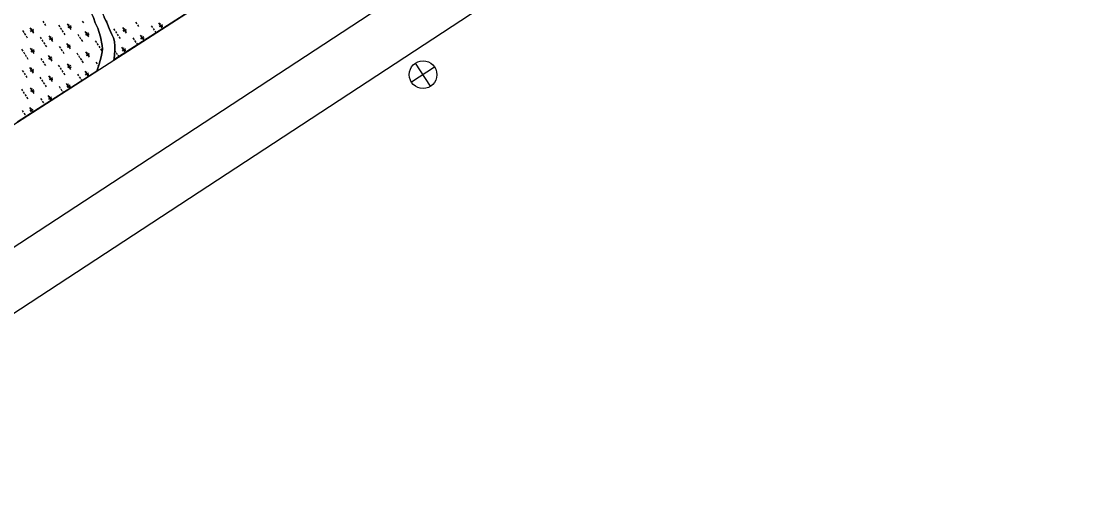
# Model space of a CAD drawing. Extents: x 3945642 to 3966284, y 206476 to 228921.
# Drawn here: x 3958060 to 3966040, y 206720 to 210277 of the extents above; entities that cross this region are included whole.
import ezdxf

# ---------------------------------------------------------------- set-up
doc = ezdxf.new("R2010")
doc.units = 0
for name, color, linetype in [('G-ANNO-NPLT', 7, 'Continuous'), ('V-ANNO-DIMS', 7, 'Continuous'), ('V-ANNO-SYMB', 7, 'Continuous'), ('V-GRID-FRAM', 7, 'Continuous'), ('V-TOPO-SHOR', 7, 'Continuous'), ('V-WETL-SWMP', 7, 'Continuous')]:
    doc.layers.add(name, color=color, linetype=linetype)

msp = doc.modelspace()

# ---------------------------------------------------------------- linework, layer by layer
at = {"layer": 'G-ANNO-NPLT'}
msp.add_lwpolyline([(3945886.4, 222055.1), (3955932.9, 206719.5), (3966040.4, 213341.1), (3955993.9, 228676.6)], close=True, dxfattribs=at)
at = {"layer": 'V-ANNO-DIMS'}
for p, q in [((3961176.5, 209930.6), (3961002.3, 209816.4)), ((3961146.5, 209786.3), (3961032.3, 209960.6))]:
    msp.add_line(p, q, dxfattribs=at)
msp.add_circle((3961089.4, 209873.5), 104.2, dxfattribs=at)
at = {"layer": 'V-ANNO-SYMB'}
msp.add_lwpolyline([(3946901.3, 221076.1), (3955966, 207239.3), (3965550.7, 213518.4), (3956486, 227355.2), (3946901.3, 221076.1)], dxfattribs=at)
at = {"layer": 'V-GRID-FRAM'}
msp.add_lwpolyline([(3956475, 226502.1), (3964764.2, 213849), (3957669.1, 209282.6), (3949512, 222000.5), (3956475, 226502.1)], dxfattribs=at)
at = {"layer": 'V-TOPO-SHOR'}
for points in [[(3958462.3, 211142.4), (3958497.9, 211028.1), (3958528.5, 210944.4), (3958561.3, 210839.4), (3958585.9, 210713.5), (3958591.1, 210658.7), (3958595.3, 210600.1), (3958600.3, 210563.6), (3958611.6, 210510), (3958634.4, 210428.5), (3958684.1, 210308.5), (3958709.2, 210254.5), (3958723.1, 210222.7), (3958733.3, 210200), (3958743.9, 210177.6), (3958755.1, 210152.4), (3958761.2, 210133.9), (3958763.9, 210121.3), (3958765.9, 210090), (3958765.5, 210052.4), (3958760.3, 209994.6), (3958759.3, 209984.3)], [(3958629.9, 209901), (3958634.8, 209914.7), (3958647.5, 209954), (3958662.2, 210007.4), (3958669.6, 210044.8), (3958671.8, 210068), (3958669.4, 210093.6), (3958658.3, 210160), (3958637.7, 210223.9), (3958618.6, 210264.9), (3958603.9, 210304.5), (3958585.4, 210349.7), (3958570.8, 210390.3), (3958561.1, 210421.7), (3958550.3, 210460.9), (3958540.3, 210499.8), (3958530.6, 210541), (3958523, 210577.4), (3958516.9, 210628.3), (3958508.5, 210730), (3958499.4, 210790), (3958491, 210833.8), (3958478.7, 210881.6), (3958463.6, 210934.2)]]:
    msp.add_lwpolyline(points, dxfattribs=at)
at = {"layer": 'V-WETL-SWMP'}
for p, q in [((3959380.1, 210383.8), (3958759.3, 209984.3)), ((3958603.9, 210304.5), (3958618.6, 210264.9)), ((3958709.2, 210254.5), (3958684.1, 210308.5)), ((3958124.7, 210227.8), (3958152.1, 210186)), ((3958138.4, 210206.9), (3958153.5, 210216.8)), ((3958222.3, 210277.1), (3958231.1, 210263.7)), ((3958235.5, 210257), (3958244.2, 210243.6)), ((3958341.1, 210247.3), (3958349.9, 210233.9)), ((3958354.3, 210227.2), (3958363.1, 210213.9)), ((3958406.9, 210256.4), (3958434.3, 210214.6)), ((3958410.9, 210236.3), (3958417.5, 210226.3)), ((3958420.6, 210235.5), (3958435.7, 210245.4)), ((3958519.7, 210278.2), (3958528.5, 210264.9)), ((3958618.6, 210264.9), (3958637.7, 210223.9)), ((3958637.7, 210223.9), (3958658.3, 210160)), ((3958699.8, 210274.7), (3958708.4, 210280.3)), ((3958723.1, 210222.7), (3958709.2, 210254.5)), ((3958733.3, 210200), (3958723.1, 210222.7)), ((3958756.9, 210219.7), (3958765.7, 210206.3)), ((3958822.7, 210228.8), (3958850.1, 210187)), ((3958836.4, 210207.9), (3958851.5, 210217.8)), ((3958922.4, 210270.7), (3958931.1, 210257.3)), ((3958935.5, 210250.6), (3958944.3, 210237.2)), ((3959040.8, 210241.9), (3959049.5, 210228.5)), ((3959053.9, 210221.8), (3959062.7, 210208.5)), ((3959095.5, 210263.7), (3959122.8, 210221.9)), ((3959099.4, 210243.6), (3959106, 210233.6)), ((3959109.2, 210242.8), (3959124.2, 210252.7)), ((3958070, 210206), (3958078.8, 210192.6)), ((3958083.2, 210185.9), (3958091.9, 210172.5)), ((3958096.3, 210165.8), (3958105.1, 210152.5)), ((3958128.7, 210207.7), (3958135.2, 210197.7)), ((3958202, 210156.2), (3958210.8, 210142.8)), ((3958215.1, 210136.1), (3958223.9, 210122.7)), ((3958267.8, 210165.3), (3958295.2, 210123.5)), ((3958271.7, 210145.2), (3958278.3, 210135.1)), ((3958281.5, 210144.4), (3958296.5, 210154.2)), ((3958367.4, 210207.2), (3958376.2, 210193.8)), ((3958380.6, 210187.1), (3958389.4, 210173.7)), ((3958485.8, 210178.4), (3958494.6, 210165)), ((3958499, 210158.3), (3958507.7, 210144.9)), ((3958512.1, 210138.2), (3958520.9, 210124.8)), ((3958540.5, 210200.2), (3958567.9, 210158.4)), ((3958544.5, 210180.1), (3958551, 210170.1)), ((3958554.2, 210179.3), (3958569.3, 210189.2)), ((3958658.3, 210160), (3958669.4, 210093.6)), ((3958743.9, 210177.6), (3958733.3, 210200)), ((3958755.1, 210152.4), (3958743.9, 210177.6)), ((3958761.2, 210133.9), (3958755.1, 210152.4)), ((3958763.9, 210121.3), (3958761.2, 210133.9)), ((3958770.1, 210199.6), (3958778.9, 210186.2)), ((3958783.2, 210179.5), (3958792, 210166.2)), ((3958796.4, 210159.5), (3958805.2, 210146.1)), ((3958826.7, 210208.7), (3958833.3, 210198.7)), ((3958901.6, 210150.8), (3958910.4, 210137.4)), ((3958956.3, 210172.6), (3958983.7, 210130.8)), ((3958960.3, 210152.5), (3958966.8, 210142.4)), ((3958970, 210151.7), (3958985.1, 210161.5)), ((3959067.1, 210201.8), (3959075.8, 210188.4)), ((3958062.9, 210065), (3958071.6, 210051.6)), ((3958128.7, 210074.1), (3958156, 210032.3)), ((3958132.6, 210054), (3958139.2, 210044)), ((3958142.4, 210053.2), (3958157.4, 210063.1)), ((3958228.3, 210116), (3958237.1, 210102.6)), ((3958241.5, 210095.9), (3958250.2, 210082.6)), ((3958346.7, 210087.2), (3958355.5, 210073.8)), ((3958359.8, 210067.1), (3958368.6, 210053.8)), ((3958401.4, 210109.1), (3958428.8, 210067.2)), ((3958405.3, 210088.9), (3958411.9, 210078.9)), ((3958415.1, 210088.2), (3958430.1, 210098)), ((3958617.8, 210128.5), (3958626.6, 210115.2)), ((3958630.9, 210108.5), (3958639.7, 210095.1)), ((3958644.1, 210088.4), (3958652.9, 210075)), ((3958657.2, 210068.3), (3958666, 210054.9)), ((3958669.4, 210093.6), (3958671.8, 210068)), ((3958671.8, 210068), (3958669.6, 210044.8)), ((3958765.9, 210090), (3958763.9, 210121.3)), ((3958765.5, 210052.4), (3958765.9, 210090)), ((3958765.5, 210054.9), (3958771.2, 210046.2)), ((3958817.2, 210081.4), (3958844.6, 210039.6)), ((3958821.1, 210061.3), (3958827.7, 210051.3)), ((3958830.9, 210060.5), (3958845.9, 210070.4)), ((3958914.8, 210130.7), (3958923.5, 210117.3)), ((3958927.9, 210110.6), (3958936.1, 210098.1)), ((3958076, 210044.9), (3958084.8, 210031.6)), ((3958089.2, 210024.9), (3958097.9, 210011.5)), ((3958102.3, 210004.8), (3958111.1, 209991.4)), ((3958207.5, 209996.1), (3958216.3, 209982.7)), ((3958220.7, 209976), (3958229.5, 209962.6)), ((3958262.2, 210017.9), (3958289.6, 209976.1)), ((3958266.2, 209997.8), (3958272.8, 209987.8)), ((3958275.9, 209997), (3958291, 210006.9)), ((3958373, 210047.1), (3958381.8, 210033.7)), ((3958478.7, 210037.4), (3958487.4, 210024)), ((3958491.8, 210017.3), (3958500.6, 210003.9)), ((3958505, 209997.2), (3958513.7, 209983.9)), ((3958518.1, 209977.2), (3958526.9, 209963.8)), ((3958544.4, 210046.5), (3958571.8, 210004.7)), ((3958548.4, 210026.4), (3958555, 210016.4)), ((3958558.1, 210025.6), (3958573.2, 210035.5)), ((3958662.2, 210007.4), (3958647.5, 209954)), ((3958669.6, 210044.8), (3958662.2, 210007.4)), ((3958759.3, 209984.3), (3958760.3, 209994.6)), ((3958760.3, 209994.6), (3958765.5, 210052.4)), ((3958775.6, 210039.5), (3958784.4, 210026.1)), ((3958788.8, 210019.5), (3958796.2, 210008.1)), ((3958629.9, 209901), (3958029.9, 209514.9)), ((3958068.4, 209904.9), (3958077.2, 209891.5)), ((3958123.1, 209926.8), (3958150.5, 209884.9)), ((3958127.1, 209906.6), (3958133.6, 209896.6)), ((3958136.8, 209905.8), (3958151.9, 209915.7)), ((3958233.8, 209955.9), (3958242.6, 209942.5)), ((3958339.5, 209946.2), (3958348.3, 209932.9)), ((3958352.7, 209926.2), (3958361.4, 209912.8)), ((3958365.8, 209906.1), (3958374.6, 209892.7)), ((3958405.3, 209955.4), (3958432.7, 209913.5)), ((3958409.3, 209935.2), (3958415.8, 209925.2)), ((3958419, 209934.5), (3958434.1, 209944.3)), ((3958538.9, 209899.1), (3958565, 209859.3)), ((3958623.3, 209968.5), (3958632.1, 209955.1)), ((3958634.8, 209914.7), (3958629.9, 209901)), ((3958647.5, 209954), (3958634.8, 209914.7)), ((3958636.5, 209948.4), (3958642.6, 209939)), ((3958081.6, 209884.8), (3958090.3, 209871.5)), ((3958094.7, 209864.8), (3958103.5, 209851.4)), ((3958200.4, 209855.1), (3958209.1, 209841.7)), ((3958213.5, 209835), (3958222.3, 209821.6)), ((3958226.7, 209814.9), (3958235.4, 209801.6)), ((3958266.2, 209864.2), (3958293.6, 209822.4)), ((3958270.1, 209844.1), (3958276.7, 209834.1)), ((3958279.9, 209843.3), (3958294.9, 209853.2)), ((3958379, 209886), (3958387.7, 209872.6)), ((3958484.2, 209877.3), (3958493, 209863.9)), ((3958497.4, 209857.2), (3958506.1, 209843.8)), ((3958510.5, 209837.2), (3958516.5, 209828)), ((3958542.9, 209879), (3958549.4, 209869)), ((3958552.6, 209878.2), (3958567.7, 209888.1)), ((3958061.2, 209763.9), (3958070, 209750.6)), ((3958074.4, 209743.9), (3958083.2, 209730.5)), ((3958127, 209773.1), (3958154.4, 209731.2)), ((3958131, 209752.9), (3958137.6, 209742.9)), ((3958140.7, 209752.2), (3958155.8, 209762)), ((3958239.8, 209794.9), (3958248.6, 209781.5)), ((3958345.1, 209786.2), (3958353.8, 209772.8)), ((3958358.2, 209766.1), (3958367, 209752.7)), ((3958371.4, 209746), (3958376.6, 209738)), ((3958399.8, 209808), (3958425.2, 209769.2)), ((3958403.7, 209787.9), (3958410.3, 209777.8)), ((3958413.5, 209787.1), (3958428.5, 209796.9)), ((3958087.5, 209723.8), (3958096.3, 209710.4)), ((3958100.7, 209703.7), (3958109.5, 209690.3)), ((3958205.9, 209695), (3958214.7, 209681.6)), ((3958219.1, 209674.9), (3958227.8, 209661.5)), ((3958232.2, 209654.9), (3958236.7, 209648)), ((3958260.6, 209716.8), (3958285.3, 209679.2)), ((3958264.6, 209696.7), (3958271.2, 209686.7)), ((3958274.3, 209695.9), (3958289.4, 209705.8)), ((3958066.8, 209603.9), (3958075.6, 209590.5)), ((3958079.9, 209583.8), (3958088.7, 209570.4)), ((3958121.5, 209625.7), (3958145.4, 209589.2)), ((3958125.4, 209605.6), (3958132, 209595.5)), ((3958135.2, 209604.8), (3958150.2, 209614.6)), ((3958093.1, 209563.7), (3958096.9, 209557.9))]:
    msp.add_line(p, q, dxfattribs=at)
for centre, start, end in [((3958123.5, 210230.2), 302.45745, 344.00111), ((3958405.7, 210258.8), 302.45745, 344.00111), ((3958436, 210212.6), 82.45745, 124.00111), ((3958708.7, 210247.5), 82.45745, 103.74239), ((3958821.5, 210231.1), 302.45745, 344.00111), ((3959094.2, 210266.1), 302.45745, 344.00111), ((3959124.5, 210219.9), 82.45745, 124.00111), ((3958153.8, 210183.9), 82.45745, 124.00111), ((3958266.6, 210167.6), 302.45745, 344.00111), ((3958296.8, 210121.4), 82.45745, 124.00111), ((3958539.3, 210202.5), 302.45745, 344.00111), ((3958569.5, 210156.3), 82.45745, 124.00111), ((3958851.8, 210184.9), 82.45745, 124.00111), ((3958955.1, 210174.9), 302.45745, 344.00111), ((3958985.3, 210128.7), 82.45745, 124.00111), ((3958127.4, 210076.5), 302.45745, 344.00111), ((3958400.1, 210111.4), 302.45745, 344.00111), ((3958430.4, 210065.2), 82.45745, 124.00111), ((3958815.9, 210083.8), 302.45745, 344.00111), ((3958846.2, 210037.6), 82.45745, 124.00111), ((3958157.7, 210030.3), 82.45745, 124.00111), ((3958261, 210020.2), 302.45745, 344.00111), ((3958291.3, 209974), 82.45745, 124.00111), ((3958543.2, 210048.8), 302.45745, 344.00111), ((3958573.5, 210002.6), 82.45745, 124.00111), ((3958121.9, 209929.1), 302.45745, 344.00111), ((3958152.1, 209882.9), 82.45745, 124.00111), ((3958404.1, 209957.7), 302.45745, 344.00111), ((3958434.3, 209911.5), 82.45745, 124.00111), ((3958537.7, 209901.5), 302.45745, 344.00111), ((3958264.9, 209866.5), 302.45745, 344.00111), ((3958295.2, 209820.3), 82.45745, 124.00111), ((3958567.9, 209855.3), 82.45745, 124.00111), ((3958125.8, 209775.4), 302.45745, 344.00111), ((3958156.1, 209729.2), 82.45745, 124.00111), ((3958398.5, 209810.3), 302.45745, 344.00111), ((3958428.8, 209764.1), 82.45745, 124.00111), ((3958259.4, 209719.2), 302.45745, 344.00111), ((3958289.7, 209673), 82.45745, 124.00111), ((3958120.2, 209628), 302.45745, 344.00111), ((3958150.5, 209581.8), 82.45745, 124.00111)]:
    msp.add_arc(centre, 17.6, start, end, dxfattribs=at)

doc.saveas('drawing.dxf')
